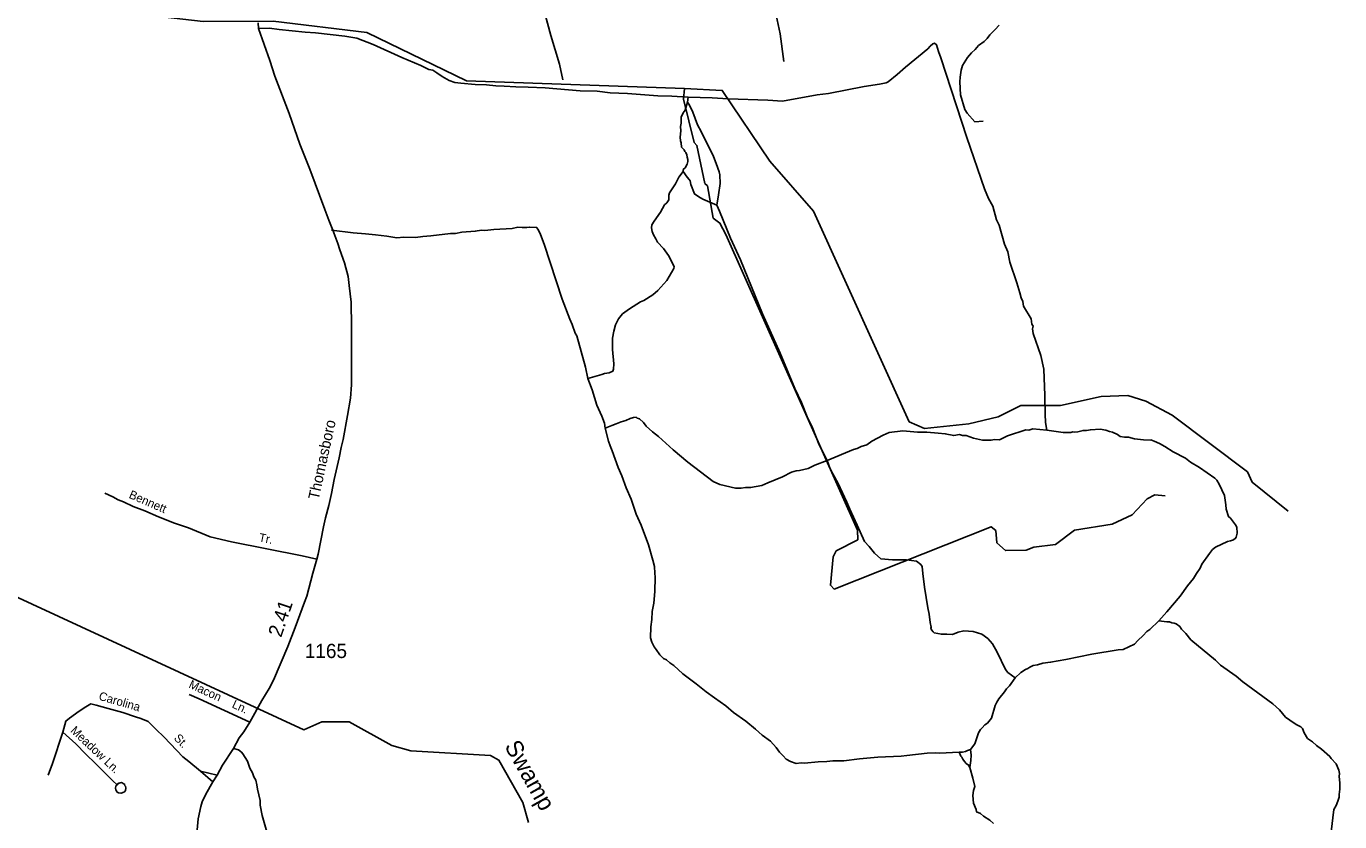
# Model space of a CAD drawing. Extents: x 2104537 to 2336408, y 34176 to 229611.
# Drawn here: x 2132514 to 2144074, y 60881 to 67879 of the extents above; entities that cross this region are included whole.
import ezdxf

# ---------------------------------------------------------------- set-up
doc = ezdxf.new("R2010")
doc.units = 0
for name, color, linetype in [('Exist Hydrographic Creek Single Shore', 7, 'Continuous'), ('Exist Hydrographic Misc Water Feature', 7, 'Continuous'), ('Exist Road Non-System Type 51', 7, 'Continuous'), ('Exist Road Non-System Type 51 Label', 7, 'Continuous'), ('Exist Road Secondary Mileage Hundredths English Label', 7, 'Continuous'), ('Exist Road Secondary Type 51 Attributed', 7, 'Continuous'), ('Exist Road Secondary Type 51 Label', 7, 'Continuous'), ('Exist Road Secondary Type 51 Number Label', 7, 'Continuous'), ('Old_Level_32', 7, 'Continuous')]:
    doc.layers.add(name, color=color, linetype=linetype)

msp = doc.modelspace()

# ---------------------------------------------------------------- linework, layer by layer
at = {"layer": 'Exist Hydrographic Creek Single Shore'}
for points in [[(2138306, 67331), (2136389, 67398), (2135512, 67825), (2134687, 67923), (2134071, 67921), (2133712, 67961), (2133262, 68059), (2132627, 68287), (2131917, 68695), (2129839, 69601), (2128670, 70031), (2128420, 70088), (2127953, 70100)], [(2136934, 60874), (2136884, 61049), (2136674, 61423), (2136599, 61464), (2135898, 61504), (2135732, 61553), (2135356, 61761), (2135114, 61759), (2134956, 61690), (2131700, 63193), (2131450, 63250), (2130591, 63221), (2130159, 63111), (2129951, 63010), (2129078, 62440), (2128937, 62315), (2128729, 62220), (2128529, 62172)]]:
    msp.add_lwpolyline(points, dxfattribs=at)
at = {"layer": 'Exist Hydrographic Misc Water Feature'}
for points in [[(2138306, 67331), (2138298, 67239), (2138391, 66857), (2138417, 66830), (2138485, 66497), (2138510, 66474), (2138561, 66191), (2138619, 66147), (2138670, 66048), (2139831, 63446), (2139832, 63361), (2139641, 63263), (2139616, 63211), (2139592, 62962), (2139625, 62928), (2141006, 63476), (2141048, 63442), (2141057, 63334), (2141132, 63267), (2141315, 63270), (2141382, 63295), (2141573, 63320), (2141739, 63445), (2142072, 63498), (2142247, 63580), (2142380, 63722), (2142446, 63756), (2142538, 63748)], [(2143622, 63612), (2143304, 63868), (2143262, 63960), (2142601, 64459), (2142368, 64581), (2142209, 64630), (2141976, 64622), (2141618, 64543), (2141268, 64544), (2141068, 64443), (2140810, 64382), (2140419, 64340), (2140286, 64399), (2139444, 66252), (2139059, 66693), (2138639, 67315), (2138306, 67331)]]:
    msp.add_lwpolyline(points, dxfattribs=at)
at = {"layer": 'Exist Road Non-System Type 51'}
for p, q in [((2138334, 67212), (2138340, 67254)), ((2134046, 61326), (2134194, 61292)), ((2134046, 61326), (2134157, 61232))]:
    msp.add_line(p, q, dxfattribs=at)
for points in [[(2139181, 67568), (2139148, 67812), (2139078, 68143), (2138990, 68583), (2138939, 68847), (2138894, 69106), (2138814, 69490), (2138808, 69554), (2138805, 69570)], [(2137237, 67409), (2137207, 67545), (2137132, 67797), (2137012, 68236), (2136961, 68394), (2136947, 68454), (2136890, 68600), (2136872, 68638), (2136854, 68666), (2136796, 68739), (2136743, 68783), (2136687, 68843), (2136595, 68940), (2136544, 69000), (2136426, 69135), (2136424, 69138)], [(2134557, 67858), (2134654, 67862), (2134739, 67850), (2134968, 67827), (2135060, 67822), (2135318, 67791), (2135422, 67773), (2135568, 67718), (2135818, 67605), (2135987, 67534), (2136057, 67500), (2136091, 67492), (2136127, 67470), (2136173, 67436), (2136237, 67403), (2136285, 67385), (2136340, 67377), (2136464, 67368), (2136564, 67364), (2136648, 67355), (2136720, 67353), (2136822, 67345), (2136930, 67344), (2137082, 67336), (2137390, 67312), (2137538, 67307), (2137654, 67293), (2137806, 67286), (2138074, 67267), (2138196, 67263), (2138340, 67254)], [(2141077, 67890), (2141043, 67850), (2140995, 67805), (2140970, 67772), (2140946, 67745), (2140894, 67709), (2140866, 67675), (2140832, 67645), (2140798, 67605), (2140755, 67533), (2140741, 67494), (2140733, 67431), (2140731, 67391), (2140738, 67275), (2140774, 67147), (2140794, 67113), (2140863, 67039), (2140935, 67043)], [(2138340, 67254), (2138550, 67249), (2138692, 67240), (2139040, 67229), (2139170, 67220), (2139476, 67275), (2139576, 67288), (2139889, 67349), (2140023, 67370), (2140083, 67382), (2140099, 67390), (2140179, 67454), (2140251, 67518), (2140448, 67679), (2140470, 67705), (2140492, 67725), (2140508, 67730), (2140524, 67716), (2140542, 67658), (2140564, 67600), (2140793, 66901), (2140949, 66448), (2140984, 66364), (2141020, 66296), (2141054, 66176), (2141077, 66130), (2141125, 65962), (2141152, 65894), (2141172, 65803), (2141233, 65623), (2141259, 65535), (2141270, 65489), (2141284, 65457), (2141292, 65417), (2141358, 65305), (2141365, 65259), (2141375, 65241), (2141371, 65216), (2141375, 65177), (2141444, 64982), (2141470, 64862), (2141479, 64630), (2141482, 64466), (2141486, 64394), (2141496, 64326)], [(2138295, 66600), (2138297, 66618), (2138313, 66634), (2138330, 66666), (2138336, 66688), (2138336, 66706), (2138330, 66728), (2138328, 66748), (2138320, 66768), (2138310, 66778), (2138304, 66792), (2138282, 66816), (2138278, 66854), (2138272, 66870), (2138269, 66902), (2138275, 66960), (2138273, 66996), (2138277, 67026), (2138279, 67078), (2138296, 67116), (2138312, 67140), (2138334, 67212)], [(2138592, 66305), (2138608, 66395), (2138621, 66497), (2138617, 66573), (2138611, 66599), (2138586, 66671), (2138562, 66733), (2138455, 66953), (2138423, 67012), (2138381, 67122), (2138352, 67186), (2138334, 67212)], [(2137457, 64780), (2137581, 64815), (2137603, 64825), (2137643, 64829), (2137677, 64845), (2137683, 64861), (2137686, 64909), (2137674, 65035), (2137675, 65135), (2137685, 65197), (2137701, 65251), (2137725, 65304), (2137762, 65348), (2137822, 65394), (2137920, 65454), (2137950, 65466), (2138028, 65515), (2138073, 65553), (2138151, 65643), (2138213, 65748), (2138215, 65766), (2138166, 65863), (2138122, 65925), (2138071, 65981), (2138054, 66009), (2138035, 66043), (2138023, 66073), (2138017, 66107), (2138021, 66131), (2138039, 66163), (2138096, 66243), (2138132, 66307), (2138152, 66327), (2138168, 66351), (2138170, 66393), (2138176, 66415), (2138227, 66492), (2138257, 66552), (2138295, 66600)], [(2138592, 66305), (2138470, 66359), (2138432, 66379), (2138394, 66404), (2138363, 66486), (2138357, 66520), (2138349, 66532), (2138331, 66550), (2138295, 66600)], [(2139562, 64060), (2139493, 64197), (2139433, 64347), (2139388, 64443), (2139338, 64568), (2139279, 64692), (2139148, 65004), (2138994, 65349), (2138800, 65824), (2138711, 66016), (2138616, 66251), (2138592, 66305)], [(2135199, 66084), (2135391, 66061), (2135501, 66054), (2135587, 66044), (2135688, 66033), (2135776, 66019), (2135837, 66025), (2135941, 66021), (2136004, 66030), (2136076, 66034), (2136247, 66057), (2136291, 66055), (2136347, 66067), (2136465, 66076), (2136521, 66086), (2136551, 66082), (2136629, 66092), (2136791, 66101), (2136839, 66111), (2136879, 66108), (2136919, 66108), (2136943, 66112), (2137005, 66110), (2137019, 66092), (2137039, 66048), (2137072, 65963), (2137230, 65477), (2137297, 65302), (2137319, 65254), (2137345, 65180), (2137361, 65156), (2137437, 64880), (2137457, 64780)], [(2137457, 64780), (2137495, 64681), (2137536, 64545), (2137580, 64449), (2137603, 64387), (2137609, 64343)], [(2139562, 64060), (2139454, 64019), (2139396, 63987), (2139320, 63971), (2139290, 63968), (2139248, 63956), (2139169, 63914), (2139041, 63863), (2138987, 63839), (2138889, 63821), (2138843, 63820), (2138805, 63814), (2138757, 63814), (2138617, 63847), (2138561, 63875), (2138338, 64044), (2138208, 64152), (2138077, 64269), (2138025, 64311), (2137971, 64361), (2137947, 64393), (2137912, 64426), (2137892, 64432), (2137882, 64440), (2137858, 64438), (2137828, 64428), (2137792, 64412), (2137750, 64400), (2137707, 64380), (2137669, 64367), (2137609, 64343)], [(2137609, 64343), (2137637, 64229), (2137652, 64187), (2137672, 64143), (2137724, 63998), (2137757, 63924), (2137795, 63818), (2137837, 63718), (2137882, 63588), (2137926, 63490), (2137991, 63317), (2138028, 63183), (2138042, 63125), (2138046, 63069)], [(2141496, 64326), (2141373, 64336), (2141337, 64327), (2141312, 64329), (2141149, 64277), (2141081, 64240), (2141037, 64244), (2141007, 64238), (2140929, 64239), (2140851, 64255), (2140787, 64279), (2140755, 64279), (2140727, 64287), (2140677, 64278), (2140603, 64294), (2140539, 64300), (2140439, 64307), (2140357, 64307), (2140229, 64319), (2140109, 64304), (2140055, 64282), (2139957, 64229), (2139913, 64197), (2139863, 64183), (2139826, 64165), (2139795, 64155), (2139562, 64060)], [(2142814, 63066), (2142814, 63066), (2142846, 63112), (2142862, 63146), (2142929, 63242), (2142955, 63275), (2142981, 63297), (2143087, 63345), (2143113, 63351), (2143139, 63361), (2143157, 63375), (2143162, 63385), (2143172, 63419), (2143168, 63473), (2143158, 63494), (2143112, 63551), (2143096, 63565), (2143075, 63631), (2143073, 63669), (2143059, 63751), (2143013, 63851), (2142992, 63885), (2142974, 63903), (2142840, 63996), (2142762, 64044), (2142718, 64080), (2142607, 64135), (2142535, 64183), (2142487, 64208), (2142441, 64230), (2142413, 64240), (2142409, 64238), (2142347, 64240), (2142267, 64249), (2142215, 64265), (2142179, 64265), (2142143, 64269), (2142119, 64287), (2142075, 64309), (2142048, 64315), (2142017, 64326), (2141966, 64334), (2141880, 64330), (2141847, 64324), (2141815, 64323), (2141770, 64311), (2141743, 64309), (2141725, 64311), (2141707, 64305), (2141639, 64305), (2141496, 64326)], [(2140406, 63066), (2140400, 63125), (2140386, 63145), (2140350, 63173), (2140260, 63185), (2140138, 63186), (2140036, 63194), (2139981, 63244), (2139933, 63303), (2139891, 63345), (2139828, 63491), (2139762, 63630), (2139735, 63692), (2139659, 63856), (2139614, 63942), (2139588, 63986), (2139562, 64060)], [(2135070, 63192), (2134942, 63221), (2134321, 63343), (2134131, 63388), (2133941, 63465), (2133817, 63508), (2133678, 63562), (2133556, 63615), (2133456, 63655), (2133370, 63695), (2133322, 63712), (2133276, 63738), (2133204, 63770)], [(2138046, 63069), (2138049, 63033), (2138045, 62907), (2138036, 62803), (2138022, 62729), (2138020, 62661), (2138012, 62595), (2138007, 62499), (2138019, 62461), (2138039, 62419), (2138059, 62397), (2138091, 62349), (2138122, 62317), (2138148, 62304), (2138178, 62278), (2138212, 62254), (2138294, 62182), (2138409, 62093), (2138499, 62024)], [(2141218, 62147), (2141152, 62195), (2141132, 62221), (2141059, 62372), (2141019, 62446), (2140977, 62494), (2140925, 62532), (2140848, 62554), (2140766, 62561), (2140716, 62549), (2140665, 62527), (2140617, 62530), (2140569, 62530), (2140506, 62542), (2140495, 62552), (2140482, 62568), (2140476, 62584), (2140478, 62594), (2140470, 62634), (2140462, 62706), (2140449, 62762), (2140419, 62943), (2140406, 63066)], [(2142482, 62649), (2142552, 62727), (2142669, 62865), (2142735, 62956), (2142786, 63020), (2142814, 63066)], [(2141218, 62147), (2141268, 62193), (2141308, 62219), (2141330, 62230), (2141346, 62242), (2141376, 62256), (2141414, 62260), (2141461, 62276), (2141529, 62284), (2141665, 62309), (2141893, 62356), (2142125, 62393), (2142169, 62397), (2142267, 62444), (2142297, 62476), (2142344, 62518), (2142376, 62554), (2142402, 62572), (2142482, 62649)], [(2144000, 60791), (2144023, 60989), (2144043, 61025), (2144059, 61062), (2144068, 61096), (2144069, 61120), (2144074, 61166), (2144074, 61224), (2144070, 61278), (2144071, 61304), (2144067, 61334), (2144043, 61390), (2143999, 61437), (2143987, 61455), (2143913, 61519), (2143871, 61551), (2143834, 61585), (2143792, 61614), (2143762, 61662), (2143748, 61700), (2143732, 61716), (2143698, 61732), (2143672, 61748), (2143597, 61801), (2143543, 61865), (2143487, 61917), (2143222, 62112), (2143162, 62162), (2143024, 62259), (2142981, 62303), (2142764, 62482), (2142720, 62538), (2142682, 62574), (2142666, 62597), (2142636, 62623), (2142618, 62629), (2142596, 62631), (2142576, 62639), (2142552, 62639), (2142482, 62649)], [(2140825, 61517), (2140863, 61566), (2140894, 61662), (2140914, 61692), (2140926, 61708), (2140952, 61732), (2140974, 61748), (2141010, 61792), (2141043, 61904), (2141055, 61932), (2141073, 61962), (2141125, 62023), (2141141, 62049), (2141168, 62077), (2141218, 62147)], [(2134482, 61758), (2134035, 61963), (2133947, 62001)], [(2138499, 62024), (2138571, 61970), (2138671, 61900), (2138738, 61842), (2138848, 61765), (2138932, 61695), (2138991, 61643), (2139063, 61590), (2139115, 61534), (2139143, 61494), (2139177, 61462), (2139203, 61432), (2139239, 61412), (2139290, 61393), (2139334, 61399), (2139363, 61395), (2139483, 61409), (2139559, 61412), (2139614, 61418), (2139709, 61416), (2139849, 61433), (2140009, 61448), (2140213, 61457), (2140265, 61465), (2140443, 61484), (2140513, 61488), (2140553, 61484), (2140725, 61493)], [(2132837, 61668), (2132862, 61766), (2132894, 61793), (2132978, 61853), (2133038, 61893), (2133082, 61917), (2133128, 61907), (2133234, 61878), (2133364, 61841), (2133474, 61803), (2133522, 61789), (2133588, 61764), (2133655, 61694), (2133727, 61624), (2133892, 61453), (2133946, 61411), (2134046, 61326)], [(2132706, 61290), (2132746, 61394), (2132837, 61668)], [(2132837, 61668), (2132951, 61565), (2133038, 61475), (2133124, 61394), (2133275, 61240), (2133313, 61206)], [(2134630, 60792), (2134590, 60936), (2134572, 61026), (2134571, 61068), (2134549, 61166), (2134543, 61206), (2134533, 61248), (2134518, 61276), (2134504, 61310), (2134482, 61352), (2134462, 61413), (2134420, 61479), (2134407, 61493), (2134383, 61513), (2134339, 61525)], [(2140725, 61493), (2140755, 61493), (2140781, 61499), (2140799, 61509), (2140825, 61517)], [(2140820, 61357), (2140827, 61421), (2140829, 61466), (2140825, 61517)], [(2140820, 61357), (2140808, 61379), (2140787, 61393), (2140771, 61411), (2140757, 61431), (2140749, 61449), (2140739, 61457), (2140725, 61493)], [(2141028, 60866), (2140994, 60896), (2140938, 60930), (2140912, 60954), (2140877, 60969), (2140873, 60988), (2140851, 61045), (2140845, 61111), (2140850, 61155), (2140862, 61192), (2140846, 61263), (2140820, 61357)], [(2133313, 61206), (2133325, 61220), (2133331, 61220), (2133339, 61224), (2133353, 61225), (2133373, 61215), (2133381, 61207), (2133379, 61203), (2133387, 61193), (2133391, 61175), (2133387, 61157), (2133379, 61145), (2133359, 61134), (2133349, 61132), (2133327, 61136), (2133315, 61142), (2133301, 61162), (2133299, 61174), (2133303, 61196), (2133313, 61206)]]:
    msp.add_lwpolyline(points, dxfattribs=at)
at = {"layer": 'Exist Road Secondary Type 51 Attributed'}
msp.add_lwpolyline([(2134555, 67909), (2134557, 67858), (2134657, 67578), (2134701, 67440), (2134827, 67111), (2134922, 66843), (2135011, 66622), (2135141, 66268), (2135177, 66173), (2135211, 66086), (2135256, 65968), (2135274, 65911), (2135315, 65799), (2135348, 65678), (2135356, 65597), (2135373, 65452), (2135375, 65239), (2135375, 64894), (2135375, 64724), (2135367, 64606), (2135342, 64455), (2135303, 64243), (2135284, 64173), (2135268, 64083), (2135223, 63893), (2135200, 63769), (2135176, 63664), (2135147, 63553), (2135131, 63476), (2135082, 63236), (2135070, 63192), (2135037, 63069), (2134983, 62866), (2134962, 62813), (2134880, 62589), (2134815, 62423), (2134691, 62126), (2134651, 62054), (2134586, 61948), (2134482, 61758), (2134429, 61673), (2134389, 61619), (2134339, 61525), (2134240, 61378), (2134194, 61292), (2134157, 61232), (2134095, 61124), (2134061, 61056), (2134050, 61016), (2134027, 60906), (2134012, 60744)], dxfattribs=at)

# ---------------------------------------------------------------- texts
at = {"layer": 'Exist Road Non-System Type 51 Label'}
for s, rotation, p in [('Bennett ', 336.4348, (2133411, 63732)), ('Tr.', 348.9407, (2134556, 63347)), ('Macon', 335.2823, (2133937, 62063)), ('Carolina', 343.844, (2133146, 61955)), ('Ln.', 335.2823, (2134318, 61888)), ('Meadow Ln.', 316.6926, (2132897, 61675)), ('St.', 313.892, (2133808, 61611))]:
    msp.add_text(s, height=75, rotation=rotation, dxfattribs=at).set_placement(p)
at = {"layer": 'Exist Road Secondary Mileage Hundredths English Label'}
msp.add_text('2.41', height=125, rotation=71.2794, dxfattribs=at).set_placement((2134757, 62496))
at = {"layer": 'Exist Road Secondary Type 51 Label'}
msp.add_text('Thomasboro', height=95, rotation=77.7075, dxfattribs=at).set_placement((2135087, 63708))
at = {"layer": 'Exist Road Secondary Type 51 Number Label'}
msp.add_text('1165', height=125, dxfattribs=at).set_placement((2134965, 62321))
at = {"layer": 'Old_Level_32'}
msp.add_text('Swamp', height=150, rotation=299.2803, dxfattribs=at).set_placement((2136719, 61546))

doc.saveas('drawing.dxf')
